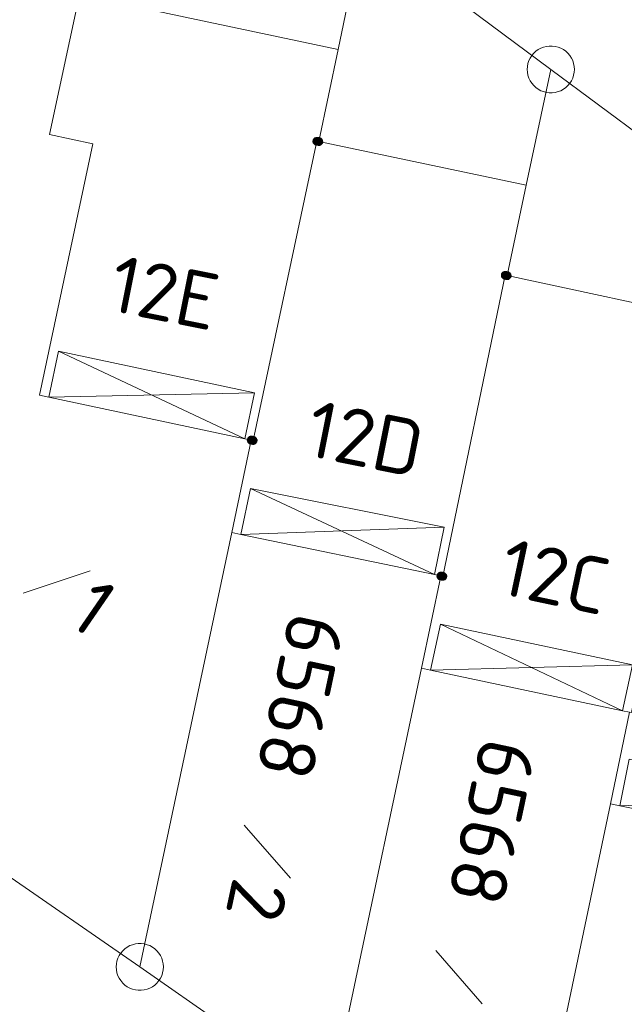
# Model space of a CAD drawing. Header units: metres. Extents: x 3425540 to 3446143, y 5432760 to 5444637.
# Tile 657 of 717: x 3444787 to 3444806, y 5435947 to 5435979. Entities that reach past the tile are written whole.
import ezdxf
from ezdxf.enums import TextEntityAlignment as Align

# ---------------------------------------------------------------- set-up
doc = ezdxf.new("R2010")
doc.units = ezdxf.units.M
doc.layers.add('B_Bestand', color=9, linetype='Continuous', lineweight=18)
doc.layers.add('B_Flurgrenzen', color=9, linetype='Continuous', lineweight=18)
doc.styles.get("Standard").update_dxf_attribs({"font": 'isocpeur.ttf'})

msp = doc.modelspace()

# ---------------------------------------------------------------- linework, layer by layer
at = {"layer": 'B_Bestand'}
for p, q in [((3444787.957, 5435968.003), (3444793.89, 5435965.21)), ((3444787.645, 5435966.536), (3444794.202, 5435966.677)), ((3444787.645, 5435966.536), (3444793.89, 5435965.21)), ((3444794.071, 5435963.624), (3444799.931, 5435960.882)), ((3444793.767, 5435962.162), (3444800.245, 5435962.393)), ((3444793.767, 5435962.162), (3444799.931, 5435960.882)), ((3444800.119, 5435959.305), (3444805.923, 5435956.547)), ((3444799.808, 5435957.842), (3444806.233, 5435958.009)), ((3444799.808, 5435957.842), (3444805.923, 5435956.547)), ((3444805.831, 5435953.523), (3444812.295, 5435953.728)), ((3444805.831, 5435953.523), (3444811.991, 5435952.25))]:
    msp.add_line(p, q, dxfattribs=at)
for points in [[(3444787.352, 5435966.599), (3444787.645, 5435966.536), (3444787.957, 5435968.003), (3444794.202, 5435966.677), (3444793.89, 5435965.21), (3444794.096, 5435965.167), (3444794.156, 5435965.157), (3444796.186, 5435974.687), (3444796.246, 5435974.677), (3444796.859, 5435977.613), (3444788.623, 5435979.363), (3444787.674, 5435974.898), (3444789.053, 5435974.605), (3444787.352, 5435966.599)], [(3444802.246, 5435970.407), (3444802.855, 5435973.285), (3444796.246, 5435974.677)], [(3444806.206, 5435956.487), (3444808.206, 5435966.087), (3444808.266, 5435966.077), (3444808.865, 5435968.986), (3444802.246, 5435970.407), (3444802.186, 5435970.417), (3444800.196, 5435960.827), (3444800.136, 5435960.837), (3444799.516, 5435957.905), (3444799.808, 5435957.842), (3444800.118, 5435959.305), (3444806.233, 5435958.009), (3444805.923, 5435956.544), (3444806.146, 5435956.497)], [(3444794.096, 5435965.167), (3444793.473, 5435962.223), (3444793.767, 5435962.162), (3444794.071, 5435963.624), (3444800.245, 5435962.393), (3444799.931, 5435960.882), (3444800.136, 5435960.837)], [(3444806.206, 5435956.487), (3444806.146, 5435956.497), (3444805.535, 5435953.583), (3444805.831, 5435953.523), (3444806.136, 5435955), (3444812.295, 5435953.728), (3444811.991, 5435952.25), (3444812.187, 5435952.217), (3444812.247, 5435952.197)]]:
    msp.add_lwpolyline(points, dxfattribs=at)
at = {"layer": 'B_Flurgrenzen'}
for p, q in [((3444796.859, 5435977.613), (3444797.656, 5435981.427)), ((3444797.656, 5435981.427), (3444803.636, 5435976.977)), ((3444796.246, 5435974.677), (3444796.859, 5435977.613)), ((3444802.855, 5435973.285), (3444803.636, 5435976.977)), ((3444803.636, 5435976.977), (3444809.596, 5435972.537)), ((3444794.156, 5435965.157), (3444796.186, 5435974.687)), ((3444796.186, 5435974.687), (3444796.246, 5435974.677)), ((3444802.246, 5435970.407), (3444802.855, 5435973.285)), ((3444800.196, 5435960.827), (3444802.186, 5435970.417)), ((3444802.186, 5435970.417), (3444802.246, 5435970.407)), ((3444793.473, 5435962.223), (3444794.096, 5435965.167)), ((3444794.096, 5435965.167), (3444794.156, 5435965.157)), ((3444790.546, 5435948.386), (3444793.473, 5435962.223)), ((3444786.832, 5435960.291), (3444788.964, 5435961.008)), ((3444799.516, 5435957.905), (3444800.136, 5435960.837)), ((3444800.136, 5435960.837), (3444800.196, 5435960.827)), ((3444773.706, 5435960.046), (3444790.546, 5435948.386)), ((3444796.617, 5435944.176), (3444799.516, 5435957.905)), ((3444805.535, 5435953.583), (3444806.146, 5435956.497)), ((3444802.687, 5435939.987), (3444805.535, 5435953.583)), ((3444793.869, 5435952.906), (3444795.348, 5435951.211)), ((3444799.97, 5435948.907), (3444801.449, 5435947.211)), ((3444790.546, 5435948.386), (3444796.617, 5435944.176))]:
    msp.add_line(p, q, dxfattribs=at)
for points in [[(3444804.386, 5435976.977), (3444804.38, 5435977.071), (3444804.362, 5435977.16), (3444804.333, 5435977.255), (3444804.292, 5435977.337), (3444804.238, 5435977.414), (3444804.179, 5435977.491), (3444804.114, 5435977.556), (3444804.038, 5435977.609), (3444803.955, 5435977.656), (3444803.866, 5435977.686), (3444803.778, 5435977.709), (3444803.683, 5435977.721), (3444803.589, 5435977.721), (3444803.494, 5435977.709), (3444803.406, 5435977.686), (3444803.317, 5435977.656), (3444803.234, 5435977.609), (3444803.158, 5435977.556), (3444803.093, 5435977.491), (3444803.034, 5435977.414), (3444802.98, 5435977.337), (3444802.939, 5435977.255), (3444802.91, 5435977.16), (3444802.892, 5435977.071), (3444802.886, 5435976.977), (3444802.892, 5435976.883), (3444802.91, 5435976.794), (3444802.939, 5435976.699), (3444802.98, 5435976.617), (3444803.034, 5435976.54), (3444803.093, 5435976.463), (3444803.158, 5435976.398), (3444803.234, 5435976.345), (3444803.317, 5435976.298), (3444803.406, 5435976.268), (3444803.494, 5435976.245), (3444803.589, 5435976.233), (3444803.683, 5435976.233), (3444803.778, 5435976.245), (3444803.866, 5435976.268), (3444803.955, 5435976.298), (3444804.038, 5435976.345), (3444804.114, 5435976.398), (3444804.179, 5435976.463), (3444804.238, 5435976.54), (3444804.292, 5435976.617), (3444804.333, 5435976.699), (3444804.362, 5435976.794), (3444804.38, 5435976.883), (3444804.386, 5435976.977)], [(3444796.311, 5435974.687), (3444796.31, 5435974.703), (3444796.307, 5435974.718), (3444796.302, 5435974.733), (3444796.295, 5435974.747), (3444796.287, 5435974.761), (3444796.278, 5435974.773), (3444796.266, 5435974.783), (3444796.253, 5435974.792), (3444796.239, 5435974.8), (3444796.224, 5435974.806), (3444796.21, 5435974.81), (3444796.194, 5435974.812), (3444796.178, 5435974.812), (3444796.162, 5435974.81), (3444796.148, 5435974.806), (3444796.133, 5435974.8), (3444796.119, 5435974.792), (3444796.106, 5435974.783), (3444796.094, 5435974.773), (3444796.085, 5435974.761), (3444796.077, 5435974.747), (3444796.07, 5435974.733), (3444796.065, 5435974.718), (3444796.062, 5435974.703), (3444796.061, 5435974.687), (3444796.062, 5435974.671), (3444796.065, 5435974.656), (3444796.07, 5435974.641), (3444796.077, 5435974.627), (3444796.085, 5435974.613), (3444796.094, 5435974.601), (3444796.106, 5435974.591), (3444796.119, 5435974.582), (3444796.133, 5435974.574), (3444796.148, 5435974.568), (3444796.162, 5435974.564), (3444796.178, 5435974.562), (3444796.194, 5435974.562), (3444796.21, 5435974.564), (3444796.224, 5435974.568), (3444796.239, 5435974.574), (3444796.253, 5435974.582), (3444796.266, 5435974.591), (3444796.278, 5435974.601), (3444796.287, 5435974.613), (3444796.295, 5435974.627), (3444796.302, 5435974.641), (3444796.307, 5435974.656), (3444796.31, 5435974.671), (3444796.311, 5435974.687)], [(3444796.286, 5435974.687), (3444796.285, 5435974.701), (3444796.282, 5435974.715), (3444796.278, 5435974.727), (3444796.272, 5435974.74), (3444796.263, 5435974.752), (3444796.253, 5435974.762), (3444796.242, 5435974.771), (3444796.23, 5435974.778), (3444796.217, 5435974.782), (3444796.204, 5435974.785), (3444796.19, 5435974.787), (3444796.175, 5435974.786), (3444796.161, 5435974.784), (3444796.149, 5435974.781), (3444796.136, 5435974.774), (3444796.124, 5435974.766), (3444796.114, 5435974.757), (3444796.104, 5435974.746), (3444796.097, 5435974.734), (3444796.092, 5435974.721), (3444796.088, 5435974.708), (3444796.086, 5435974.694), (3444796.086, 5435974.68), (3444796.088, 5435974.666), (3444796.092, 5435974.653), (3444796.097, 5435974.64), (3444796.104, 5435974.628), (3444796.114, 5435974.617), (3444796.124, 5435974.608), (3444796.136, 5435974.6), (3444796.149, 5435974.593), (3444796.161, 5435974.59), (3444796.175, 5435974.588), (3444796.19, 5435974.587), (3444796.204, 5435974.589), (3444796.217, 5435974.592), (3444796.23, 5435974.596), (3444796.242, 5435974.603), (3444796.253, 5435974.612), (3444796.263, 5435974.622), (3444796.272, 5435974.634), (3444796.278, 5435974.647), (3444796.282, 5435974.659), (3444796.285, 5435974.673), (3444796.286, 5435974.687)], [(3444796.262, 5435974.687), (3444796.261, 5435974.699), (3444796.258, 5435974.711), (3444796.253, 5435974.722), (3444796.247, 5435974.732), (3444796.238, 5435974.742), (3444796.229, 5435974.749), (3444796.218, 5435974.756), (3444796.207, 5435974.76), (3444796.195, 5435974.762), (3444796.183, 5435974.763), (3444796.171, 5435974.761), (3444796.159, 5435974.758), (3444796.149, 5435974.753), (3444796.138, 5435974.746), (3444796.129, 5435974.737), (3444796.122, 5435974.727), (3444796.116, 5435974.717), (3444796.112, 5435974.705), (3444796.11, 5435974.693), (3444796.11, 5435974.681), (3444796.112, 5435974.669), (3444796.116, 5435974.657), (3444796.122, 5435974.647), (3444796.129, 5435974.637), (3444796.138, 5435974.628), (3444796.148, 5435974.621), (3444796.159, 5435974.616), (3444796.171, 5435974.613), (3444796.183, 5435974.611), (3444796.195, 5435974.612), (3444796.207, 5435974.614), (3444796.218, 5435974.618), (3444796.229, 5435974.625), (3444796.238, 5435974.632), (3444796.247, 5435974.642), (3444796.253, 5435974.652), (3444796.258, 5435974.663), (3444796.261, 5435974.675), (3444796.262, 5435974.687)], [(3444796.371, 5435974.677), (3444796.37, 5435974.693), (3444796.367, 5435974.708), (3444796.362, 5435974.723), (3444796.355, 5435974.737), (3444796.347, 5435974.751), (3444796.338, 5435974.763), (3444796.326, 5435974.773), (3444796.313, 5435974.782), (3444796.299, 5435974.79), (3444796.284, 5435974.796), (3444796.27, 5435974.8), (3444796.254, 5435974.802), (3444796.238, 5435974.802), (3444796.222, 5435974.8), (3444796.208, 5435974.796), (3444796.193, 5435974.79), (3444796.179, 5435974.782), (3444796.166, 5435974.773), (3444796.154, 5435974.763), (3444796.145, 5435974.751), (3444796.137, 5435974.737), (3444796.13, 5435974.723), (3444796.125, 5435974.708), (3444796.122, 5435974.693), (3444796.121, 5435974.677), (3444796.122, 5435974.661), (3444796.125, 5435974.646), (3444796.13, 5435974.631), (3444796.137, 5435974.617), (3444796.145, 5435974.603), (3444796.154, 5435974.591), (3444796.166, 5435974.581), (3444796.179, 5435974.572), (3444796.193, 5435974.564), (3444796.208, 5435974.558), (3444796.222, 5435974.554), (3444796.238, 5435974.552), (3444796.254, 5435974.552), (3444796.27, 5435974.554), (3444796.284, 5435974.558), (3444796.299, 5435974.564), (3444796.313, 5435974.572), (3444796.326, 5435974.581), (3444796.338, 5435974.591), (3444796.347, 5435974.603), (3444796.355, 5435974.617), (3444796.362, 5435974.631), (3444796.367, 5435974.646), (3444796.37, 5435974.661), (3444796.371, 5435974.677)], [(3444796.237, 5435974.687), (3444796.236, 5435974.697), (3444796.233, 5435974.707), (3444796.228, 5435974.716), (3444796.222, 5435974.723), (3444796.215, 5435974.729), (3444796.206, 5435974.734), (3444796.196, 5435974.737), (3444796.186, 5435974.738), (3444796.176, 5435974.737), (3444796.166, 5435974.734), (3444796.157, 5435974.729), (3444796.15, 5435974.723), (3444796.144, 5435974.716), (3444796.139, 5435974.707), (3444796.136, 5435974.697), (3444796.135, 5435974.687), (3444796.136, 5435974.677), (3444796.139, 5435974.667), (3444796.144, 5435974.658), (3444796.15, 5435974.651), (3444796.157, 5435974.645), (3444796.166, 5435974.64), (3444796.176, 5435974.637), (3444796.186, 5435974.636), (3444796.196, 5435974.637), (3444796.206, 5435974.64), (3444796.215, 5435974.645), (3444796.222, 5435974.651), (3444796.228, 5435974.658), (3444796.233, 5435974.667), (3444796.236, 5435974.677), (3444796.237, 5435974.687)], [(3444796.346, 5435974.677), (3444796.345, 5435974.691), (3444796.342, 5435974.705), (3444796.338, 5435974.717), (3444796.332, 5435974.73), (3444796.323, 5435974.742), (3444796.313, 5435974.752), (3444796.302, 5435974.761), (3444796.29, 5435974.768), (3444796.277, 5435974.772), (3444796.264, 5435974.775), (3444796.25, 5435974.777), (3444796.235, 5435974.776), (3444796.221, 5435974.774), (3444796.209, 5435974.771), (3444796.196, 5435974.764), (3444796.184, 5435974.756), (3444796.174, 5435974.747), (3444796.164, 5435974.736), (3444796.157, 5435974.724), (3444796.152, 5435974.711), (3444796.148, 5435974.698), (3444796.146, 5435974.684), (3444796.146, 5435974.67), (3444796.148, 5435974.656), (3444796.152, 5435974.643), (3444796.157, 5435974.63), (3444796.164, 5435974.618), (3444796.174, 5435974.607), (3444796.184, 5435974.598), (3444796.196, 5435974.59), (3444796.209, 5435974.583), (3444796.221, 5435974.58), (3444796.235, 5435974.578), (3444796.25, 5435974.577), (3444796.264, 5435974.579), (3444796.277, 5435974.582), (3444796.29, 5435974.586), (3444796.302, 5435974.593), (3444796.313, 5435974.602), (3444796.323, 5435974.612), (3444796.332, 5435974.624), (3444796.338, 5435974.637), (3444796.342, 5435974.649), (3444796.345, 5435974.663), (3444796.346, 5435974.677)], [(3444796.213, 5435974.687), (3444796.212, 5435974.694), (3444796.209, 5435974.701), (3444796.204, 5435974.707), (3444796.198, 5435974.711), (3444796.191, 5435974.713), (3444796.184, 5435974.714), (3444796.177, 5435974.712), (3444796.17, 5435974.709), (3444796.165, 5435974.704), (3444796.161, 5435974.698), (3444796.159, 5435974.691), (3444796.159, 5435974.683), (3444796.161, 5435974.676), (3444796.165, 5435974.67), (3444796.17, 5435974.665), (3444796.177, 5435974.662), (3444796.184, 5435974.66), (3444796.191, 5435974.661), (3444796.198, 5435974.663), (3444796.204, 5435974.667), (3444796.209, 5435974.673), (3444796.212, 5435974.68), (3444796.213, 5435974.687)], [(3444796.322, 5435974.677), (3444796.321, 5435974.689), (3444796.318, 5435974.701), (3444796.313, 5435974.712), (3444796.307, 5435974.722), (3444796.298, 5435974.732), (3444796.289, 5435974.739), (3444796.278, 5435974.746), (3444796.267, 5435974.75), (3444796.255, 5435974.752), (3444796.243, 5435974.753), (3444796.231, 5435974.751), (3444796.219, 5435974.748), (3444796.209, 5435974.743), (3444796.198, 5435974.736), (3444796.189, 5435974.727), (3444796.182, 5435974.717), (3444796.176, 5435974.707), (3444796.172, 5435974.695), (3444796.17, 5435974.683), (3444796.17, 5435974.671), (3444796.172, 5435974.659), (3444796.176, 5435974.647), (3444796.182, 5435974.637), (3444796.189, 5435974.627), (3444796.198, 5435974.618), (3444796.208, 5435974.611), (3444796.219, 5435974.606), (3444796.231, 5435974.603), (3444796.243, 5435974.601), (3444796.255, 5435974.602), (3444796.267, 5435974.604), (3444796.278, 5435974.608), (3444796.289, 5435974.615), (3444796.298, 5435974.622), (3444796.307, 5435974.632), (3444796.313, 5435974.642), (3444796.318, 5435974.653), (3444796.321, 5435974.665), (3444796.322, 5435974.677)], [(3444796.297, 5435974.677), (3444796.296, 5435974.687), (3444796.293, 5435974.697), (3444796.288, 5435974.706), (3444796.282, 5435974.713), (3444796.275, 5435974.719), (3444796.266, 5435974.724), (3444796.256, 5435974.727), (3444796.246, 5435974.728), (3444796.236, 5435974.727), (3444796.226, 5435974.724), (3444796.217, 5435974.719), (3444796.21, 5435974.713), (3444796.204, 5435974.706), (3444796.199, 5435974.697), (3444796.196, 5435974.687), (3444796.195, 5435974.677), (3444796.196, 5435974.667), (3444796.199, 5435974.657), (3444796.204, 5435974.648), (3444796.21, 5435974.641), (3444796.217, 5435974.635), (3444796.226, 5435974.63), (3444796.236, 5435974.627), (3444796.246, 5435974.626), (3444796.256, 5435974.627), (3444796.266, 5435974.63), (3444796.275, 5435974.635), (3444796.282, 5435974.641), (3444796.288, 5435974.648), (3444796.293, 5435974.657), (3444796.296, 5435974.667), (3444796.297, 5435974.677)], [(3444796.273, 5435974.677), (3444796.272, 5435974.684), (3444796.269, 5435974.691), (3444796.264, 5435974.697), (3444796.258, 5435974.701), (3444796.251, 5435974.703), (3444796.244, 5435974.704), (3444796.237, 5435974.702), (3444796.23, 5435974.699), (3444796.225, 5435974.694), (3444796.221, 5435974.688), (3444796.219, 5435974.681), (3444796.219, 5435974.673), (3444796.221, 5435974.666), (3444796.225, 5435974.66), (3444796.23, 5435974.655), (3444796.237, 5435974.652), (3444796.244, 5435974.65), (3444796.251, 5435974.651), (3444796.258, 5435974.653), (3444796.264, 5435974.657), (3444796.269, 5435974.663), (3444796.272, 5435974.67), (3444796.273, 5435974.677)], [(3444802.311, 5435970.417), (3444802.31, 5435970.433), (3444802.307, 5435970.448), (3444802.302, 5435970.463), (3444802.295, 5435970.477), (3444802.287, 5435970.491), (3444802.278, 5435970.503), (3444802.266, 5435970.513), (3444802.253, 5435970.522), (3444802.239, 5435970.53), (3444802.224, 5435970.536), (3444802.21, 5435970.54), (3444802.194, 5435970.542), (3444802.178, 5435970.542), (3444802.162, 5435970.54), (3444802.148, 5435970.536), (3444802.133, 5435970.53), (3444802.119, 5435970.522), (3444802.106, 5435970.513), (3444802.094, 5435970.503), (3444802.085, 5435970.491), (3444802.077, 5435970.477), (3444802.07, 5435970.463), (3444802.065, 5435970.448), (3444802.062, 5435970.433), (3444802.061, 5435970.417), (3444802.062, 5435970.401), (3444802.065, 5435970.386), (3444802.07, 5435970.371), (3444802.077, 5435970.357), (3444802.085, 5435970.343), (3444802.094, 5435970.331), (3444802.106, 5435970.321), (3444802.119, 5435970.312), (3444802.133, 5435970.304), (3444802.148, 5435970.298), (3444802.162, 5435970.294), (3444802.178, 5435970.292), (3444802.194, 5435970.292), (3444802.21, 5435970.294), (3444802.224, 5435970.298), (3444802.239, 5435970.304), (3444802.253, 5435970.312), (3444802.266, 5435970.321), (3444802.278, 5435970.331), (3444802.287, 5435970.343), (3444802.295, 5435970.357), (3444802.302, 5435970.371), (3444802.307, 5435970.386), (3444802.31, 5435970.401), (3444802.311, 5435970.417)], [(3444802.286, 5435970.417), (3444802.285, 5435970.431), (3444802.282, 5435970.445), (3444802.278, 5435970.457), (3444802.272, 5435970.47), (3444802.263, 5435970.482), (3444802.253, 5435970.492), (3444802.242, 5435970.501), (3444802.23, 5435970.508), (3444802.217, 5435970.512), (3444802.204, 5435970.515), (3444802.19, 5435970.517), (3444802.175, 5435970.516), (3444802.161, 5435970.514), (3444802.149, 5435970.511), (3444802.136, 5435970.504), (3444802.124, 5435970.496), (3444802.114, 5435970.487), (3444802.104, 5435970.476), (3444802.097, 5435970.464), (3444802.092, 5435970.451), (3444802.088, 5435970.438), (3444802.086, 5435970.424), (3444802.086, 5435970.41), (3444802.088, 5435970.396), (3444802.092, 5435970.383), (3444802.097, 5435970.37), (3444802.104, 5435970.358), (3444802.114, 5435970.347), (3444802.124, 5435970.338), (3444802.136, 5435970.33), (3444802.149, 5435970.323), (3444802.161, 5435970.32), (3444802.175, 5435970.318), (3444802.19, 5435970.317), (3444802.204, 5435970.319), (3444802.217, 5435970.322), (3444802.23, 5435970.326), (3444802.242, 5435970.333), (3444802.253, 5435970.342), (3444802.263, 5435970.352), (3444802.272, 5435970.364), (3444802.278, 5435970.377), (3444802.282, 5435970.389), (3444802.285, 5435970.403), (3444802.286, 5435970.417)], [(3444802.262, 5435970.417), (3444802.261, 5435970.429), (3444802.258, 5435970.441), (3444802.253, 5435970.452), (3444802.247, 5435970.462), (3444802.238, 5435970.472), (3444802.229, 5435970.479), (3444802.218, 5435970.486), (3444802.207, 5435970.49), (3444802.195, 5435970.492), (3444802.183, 5435970.493), (3444802.171, 5435970.491), (3444802.159, 5435970.488), (3444802.149, 5435970.483), (3444802.138, 5435970.476), (3444802.129, 5435970.467), (3444802.122, 5435970.457), (3444802.116, 5435970.447), (3444802.112, 5435970.435), (3444802.11, 5435970.423), (3444802.11, 5435970.411), (3444802.112, 5435970.399), (3444802.116, 5435970.387), (3444802.122, 5435970.377), (3444802.129, 5435970.367), (3444802.138, 5435970.358), (3444802.148, 5435970.351), (3444802.159, 5435970.346), (3444802.171, 5435970.343), (3444802.183, 5435970.341), (3444802.195, 5435970.342), (3444802.207, 5435970.344), (3444802.218, 5435970.348), (3444802.229, 5435970.355), (3444802.238, 5435970.362), (3444802.247, 5435970.372), (3444802.253, 5435970.382), (3444802.258, 5435970.393), (3444802.261, 5435970.405), (3444802.262, 5435970.417)], [(3444802.371, 5435970.407), (3444802.37, 5435970.423), (3444802.367, 5435970.438), (3444802.362, 5435970.453), (3444802.355, 5435970.467), (3444802.347, 5435970.481), (3444802.338, 5435970.493), (3444802.326, 5435970.503), (3444802.313, 5435970.512), (3444802.299, 5435970.52), (3444802.284, 5435970.526), (3444802.27, 5435970.53), (3444802.254, 5435970.532), (3444802.238, 5435970.532), (3444802.222, 5435970.53), (3444802.208, 5435970.526), (3444802.193, 5435970.52), (3444802.179, 5435970.512), (3444802.166, 5435970.503), (3444802.154, 5435970.493), (3444802.145, 5435970.481), (3444802.137, 5435970.467), (3444802.13, 5435970.453), (3444802.125, 5435970.438), (3444802.122, 5435970.423), (3444802.121, 5435970.407), (3444802.122, 5435970.391), (3444802.125, 5435970.376), (3444802.13, 5435970.361), (3444802.137, 5435970.347), (3444802.145, 5435970.333), (3444802.154, 5435970.321), (3444802.166, 5435970.311), (3444802.179, 5435970.302), (3444802.193, 5435970.294), (3444802.208, 5435970.288), (3444802.222, 5435970.284), (3444802.238, 5435970.282), (3444802.254, 5435970.282), (3444802.27, 5435970.284), (3444802.284, 5435970.288), (3444802.299, 5435970.294), (3444802.313, 5435970.302), (3444802.326, 5435970.311), (3444802.338, 5435970.321), (3444802.347, 5435970.333), (3444802.355, 5435970.347), (3444802.362, 5435970.361), (3444802.367, 5435970.376), (3444802.37, 5435970.391), (3444802.371, 5435970.407)], [(3444802.237, 5435970.417), (3444802.236, 5435970.427), (3444802.233, 5435970.437), (3444802.228, 5435970.446), (3444802.222, 5435970.453), (3444802.215, 5435970.459), (3444802.206, 5435970.464), (3444802.196, 5435970.467), (3444802.186, 5435970.468), (3444802.176, 5435970.467), (3444802.166, 5435970.464), (3444802.157, 5435970.459), (3444802.15, 5435970.453), (3444802.144, 5435970.446), (3444802.139, 5435970.437), (3444802.136, 5435970.427), (3444802.135, 5435970.417), (3444802.136, 5435970.407), (3444802.139, 5435970.397), (3444802.144, 5435970.388), (3444802.15, 5435970.381), (3444802.157, 5435970.375), (3444802.166, 5435970.37), (3444802.176, 5435970.367), (3444802.186, 5435970.366), (3444802.196, 5435970.367), (3444802.206, 5435970.37), (3444802.215, 5435970.375), (3444802.222, 5435970.381), (3444802.228, 5435970.388), (3444802.233, 5435970.397), (3444802.236, 5435970.407), (3444802.237, 5435970.417)], [(3444802.346, 5435970.407), (3444802.345, 5435970.421), (3444802.342, 5435970.435), (3444802.338, 5435970.447), (3444802.332, 5435970.46), (3444802.323, 5435970.472), (3444802.313, 5435970.482), (3444802.302, 5435970.491), (3444802.29, 5435970.498), (3444802.277, 5435970.502), (3444802.264, 5435970.505), (3444802.25, 5435970.507), (3444802.235, 5435970.506), (3444802.221, 5435970.504), (3444802.209, 5435970.501), (3444802.196, 5435970.494), (3444802.184, 5435970.486), (3444802.174, 5435970.477), (3444802.164, 5435970.466), (3444802.157, 5435970.454), (3444802.152, 5435970.441), (3444802.148, 5435970.428), (3444802.146, 5435970.414), (3444802.146, 5435970.4), (3444802.148, 5435970.386), (3444802.152, 5435970.373), (3444802.157, 5435970.36), (3444802.164, 5435970.348), (3444802.174, 5435970.337), (3444802.184, 5435970.328), (3444802.196, 5435970.32), (3444802.209, 5435970.313), (3444802.221, 5435970.31), (3444802.235, 5435970.308), (3444802.25, 5435970.307), (3444802.264, 5435970.309), (3444802.277, 5435970.312), (3444802.29, 5435970.316), (3444802.302, 5435970.323), (3444802.313, 5435970.332), (3444802.323, 5435970.342), (3444802.332, 5435970.354), (3444802.338, 5435970.367), (3444802.342, 5435970.379), (3444802.345, 5435970.393), (3444802.346, 5435970.407)], [(3444802.213, 5435970.417), (3444802.212, 5435970.424), (3444802.209, 5435970.431), (3444802.204, 5435970.437), (3444802.198, 5435970.441), (3444802.191, 5435970.443), (3444802.184, 5435970.444), (3444802.177, 5435970.442), (3444802.17, 5435970.439), (3444802.165, 5435970.434), (3444802.161, 5435970.428), (3444802.159, 5435970.421), (3444802.159, 5435970.413), (3444802.161, 5435970.406), (3444802.165, 5435970.4), (3444802.17, 5435970.395), (3444802.177, 5435970.392), (3444802.184, 5435970.39), (3444802.191, 5435970.391), (3444802.198, 5435970.393), (3444802.204, 5435970.397), (3444802.209, 5435970.403), (3444802.212, 5435970.41), (3444802.213, 5435970.417)], [(3444802.322, 5435970.407), (3444802.321, 5435970.419), (3444802.318, 5435970.431), (3444802.313, 5435970.442), (3444802.307, 5435970.452), (3444802.298, 5435970.462), (3444802.289, 5435970.469), (3444802.278, 5435970.476), (3444802.267, 5435970.48), (3444802.255, 5435970.482), (3444802.243, 5435970.483), (3444802.231, 5435970.481), (3444802.219, 5435970.478), (3444802.209, 5435970.473), (3444802.198, 5435970.466), (3444802.189, 5435970.457), (3444802.182, 5435970.447), (3444802.176, 5435970.437), (3444802.172, 5435970.425), (3444802.17, 5435970.413), (3444802.17, 5435970.401), (3444802.172, 5435970.389), (3444802.176, 5435970.377), (3444802.182, 5435970.367), (3444802.189, 5435970.357), (3444802.198, 5435970.348), (3444802.208, 5435970.341), (3444802.219, 5435970.336), (3444802.231, 5435970.333), (3444802.243, 5435970.331), (3444802.255, 5435970.332), (3444802.267, 5435970.334), (3444802.278, 5435970.338), (3444802.289, 5435970.345), (3444802.298, 5435970.352), (3444802.307, 5435970.362), (3444802.313, 5435970.372), (3444802.318, 5435970.383), (3444802.321, 5435970.395), (3444802.322, 5435970.407)], [(3444802.297, 5435970.407), (3444802.296, 5435970.417), (3444802.293, 5435970.427), (3444802.288, 5435970.436), (3444802.282, 5435970.443), (3444802.275, 5435970.449), (3444802.266, 5435970.454), (3444802.256, 5435970.457), (3444802.246, 5435970.458), (3444802.236, 5435970.457), (3444802.226, 5435970.454), (3444802.217, 5435970.449), (3444802.21, 5435970.443), (3444802.204, 5435970.436), (3444802.199, 5435970.427), (3444802.196, 5435970.417), (3444802.195, 5435970.407), (3444802.196, 5435970.397), (3444802.199, 5435970.387), (3444802.204, 5435970.378), (3444802.21, 5435970.371), (3444802.217, 5435970.365), (3444802.226, 5435970.36), (3444802.236, 5435970.357), (3444802.246, 5435970.356), (3444802.256, 5435970.357), (3444802.266, 5435970.36), (3444802.275, 5435970.365), (3444802.282, 5435970.371), (3444802.288, 5435970.378), (3444802.293, 5435970.387), (3444802.296, 5435970.397), (3444802.297, 5435970.407)], [(3444802.273, 5435970.407), (3444802.272, 5435970.414), (3444802.269, 5435970.421), (3444802.264, 5435970.427), (3444802.258, 5435970.431), (3444802.251, 5435970.433), (3444802.244, 5435970.434), (3444802.237, 5435970.432), (3444802.23, 5435970.429), (3444802.225, 5435970.424), (3444802.221, 5435970.418), (3444802.219, 5435970.411), (3444802.219, 5435970.403), (3444802.221, 5435970.396), (3444802.225, 5435970.39), (3444802.23, 5435970.385), (3444802.237, 5435970.382), (3444802.244, 5435970.38), (3444802.251, 5435970.381), (3444802.258, 5435970.383), (3444802.264, 5435970.387), (3444802.269, 5435970.393), (3444802.272, 5435970.4), (3444802.273, 5435970.407)], [(3444794.221, 5435965.167), (3444794.22, 5435965.183), (3444794.217, 5435965.198), (3444794.212, 5435965.213), (3444794.205, 5435965.227), (3444794.197, 5435965.241), (3444794.188, 5435965.253), (3444794.176, 5435965.263), (3444794.163, 5435965.272), (3444794.149, 5435965.28), (3444794.134, 5435965.286), (3444794.12, 5435965.29), (3444794.104, 5435965.292), (3444794.088, 5435965.292), (3444794.072, 5435965.29), (3444794.058, 5435965.286), (3444794.043, 5435965.28), (3444794.029, 5435965.272), (3444794.016, 5435965.263), (3444794.004, 5435965.253), (3444793.995, 5435965.241), (3444793.987, 5435965.227), (3444793.98, 5435965.213), (3444793.975, 5435965.198), (3444793.972, 5435965.183), (3444793.971, 5435965.167), (3444793.972, 5435965.151), (3444793.975, 5435965.136), (3444793.98, 5435965.121), (3444793.987, 5435965.107), (3444793.995, 5435965.093), (3444794.004, 5435965.081), (3444794.016, 5435965.071), (3444794.029, 5435965.062), (3444794.043, 5435965.054), (3444794.058, 5435965.048), (3444794.072, 5435965.044), (3444794.088, 5435965.042), (3444794.104, 5435965.042), (3444794.12, 5435965.044), (3444794.134, 5435965.048), (3444794.149, 5435965.054), (3444794.163, 5435965.062), (3444794.176, 5435965.071), (3444794.188, 5435965.081), (3444794.197, 5435965.093), (3444794.205, 5435965.107), (3444794.212, 5435965.121), (3444794.217, 5435965.136), (3444794.22, 5435965.151), (3444794.221, 5435965.167)], [(3444794.196, 5435965.167), (3444794.195, 5435965.181), (3444794.192, 5435965.195), (3444794.188, 5435965.207), (3444794.182, 5435965.22), (3444794.173, 5435965.232), (3444794.163, 5435965.242), (3444794.152, 5435965.251), (3444794.14, 5435965.258), (3444794.127, 5435965.262), (3444794.114, 5435965.265), (3444794.1, 5435965.267), (3444794.085, 5435965.266), (3444794.071, 5435965.264), (3444794.059, 5435965.261), (3444794.046, 5435965.254), (3444794.034, 5435965.246), (3444794.024, 5435965.237), (3444794.014, 5435965.226), (3444794.007, 5435965.214), (3444794.002, 5435965.201), (3444793.998, 5435965.188), (3444793.996, 5435965.174), (3444793.996, 5435965.16), (3444793.998, 5435965.146), (3444794.002, 5435965.133), (3444794.007, 5435965.12), (3444794.014, 5435965.108), (3444794.024, 5435965.097), (3444794.034, 5435965.088), (3444794.046, 5435965.08), (3444794.059, 5435965.073), (3444794.071, 5435965.07), (3444794.085, 5435965.068), (3444794.1, 5435965.067), (3444794.114, 5435965.069), (3444794.127, 5435965.072), (3444794.14, 5435965.076), (3444794.152, 5435965.083), (3444794.163, 5435965.092), (3444794.173, 5435965.102), (3444794.182, 5435965.114), (3444794.188, 5435965.127), (3444794.192, 5435965.139), (3444794.195, 5435965.153), (3444794.196, 5435965.167)], [(3444794.172, 5435965.167), (3444794.171, 5435965.179), (3444794.168, 5435965.191), (3444794.163, 5435965.202), (3444794.157, 5435965.212), (3444794.148, 5435965.222), (3444794.139, 5435965.229), (3444794.128, 5435965.236), (3444794.117, 5435965.24), (3444794.105, 5435965.242), (3444794.093, 5435965.243), (3444794.081, 5435965.241), (3444794.069, 5435965.238), (3444794.059, 5435965.233), (3444794.048, 5435965.226), (3444794.039, 5435965.217), (3444794.032, 5435965.207), (3444794.026, 5435965.197), (3444794.022, 5435965.185), (3444794.02, 5435965.173), (3444794.02, 5435965.161), (3444794.022, 5435965.149), (3444794.026, 5435965.137), (3444794.032, 5435965.127), (3444794.039, 5435965.117), (3444794.048, 5435965.108), (3444794.058, 5435965.101), (3444794.069, 5435965.096), (3444794.081, 5435965.093), (3444794.093, 5435965.091), (3444794.105, 5435965.092), (3444794.117, 5435965.094), (3444794.128, 5435965.098), (3444794.139, 5435965.105), (3444794.148, 5435965.112), (3444794.157, 5435965.122), (3444794.163, 5435965.132), (3444794.168, 5435965.143), (3444794.171, 5435965.155), (3444794.172, 5435965.167)], [(3444794.281, 5435965.157), (3444794.28, 5435965.173), (3444794.277, 5435965.188), (3444794.272, 5435965.203), (3444794.265, 5435965.217), (3444794.257, 5435965.231), (3444794.248, 5435965.243), (3444794.236, 5435965.253), (3444794.223, 5435965.262), (3444794.209, 5435965.27), (3444794.194, 5435965.276), (3444794.18, 5435965.28), (3444794.164, 5435965.282), (3444794.148, 5435965.282), (3444794.132, 5435965.28), (3444794.118, 5435965.276), (3444794.103, 5435965.27), (3444794.089, 5435965.262), (3444794.076, 5435965.253), (3444794.064, 5435965.243), (3444794.055, 5435965.231), (3444794.047, 5435965.217), (3444794.04, 5435965.203), (3444794.035, 5435965.188), (3444794.032, 5435965.173), (3444794.031, 5435965.157), (3444794.032, 5435965.141), (3444794.035, 5435965.126), (3444794.04, 5435965.111), (3444794.047, 5435965.097), (3444794.055, 5435965.083), (3444794.064, 5435965.071), (3444794.076, 5435965.061), (3444794.089, 5435965.052), (3444794.103, 5435965.044), (3444794.118, 5435965.038), (3444794.132, 5435965.034), (3444794.148, 5435965.032), (3444794.164, 5435965.032), (3444794.18, 5435965.034), (3444794.194, 5435965.038), (3444794.209, 5435965.044), (3444794.223, 5435965.052), (3444794.236, 5435965.061), (3444794.248, 5435965.071), (3444794.257, 5435965.083), (3444794.265, 5435965.097), (3444794.272, 5435965.111), (3444794.277, 5435965.126), (3444794.28, 5435965.141), (3444794.281, 5435965.157)], [(3444794.147, 5435965.167), (3444794.146, 5435965.177), (3444794.143, 5435965.187), (3444794.138, 5435965.196), (3444794.132, 5435965.203), (3444794.125, 5435965.209), (3444794.116, 5435965.214), (3444794.106, 5435965.217), (3444794.096, 5435965.218), (3444794.086, 5435965.217), (3444794.076, 5435965.214), (3444794.067, 5435965.209), (3444794.06, 5435965.203), (3444794.054, 5435965.196), (3444794.049, 5435965.187), (3444794.046, 5435965.177), (3444794.045, 5435965.167), (3444794.046, 5435965.157), (3444794.049, 5435965.147), (3444794.054, 5435965.138), (3444794.06, 5435965.131), (3444794.067, 5435965.125), (3444794.076, 5435965.12), (3444794.086, 5435965.117), (3444794.096, 5435965.116), (3444794.106, 5435965.117), (3444794.116, 5435965.12), (3444794.125, 5435965.125), (3444794.132, 5435965.131), (3444794.138, 5435965.138), (3444794.143, 5435965.147), (3444794.146, 5435965.157), (3444794.147, 5435965.167)], [(3444794.256, 5435965.157), (3444794.255, 5435965.171), (3444794.252, 5435965.185), (3444794.248, 5435965.197), (3444794.242, 5435965.21), (3444794.233, 5435965.222), (3444794.223, 5435965.232), (3444794.212, 5435965.241), (3444794.2, 5435965.248), (3444794.187, 5435965.252), (3444794.174, 5435965.255), (3444794.16, 5435965.257), (3444794.145, 5435965.256), (3444794.131, 5435965.254), (3444794.119, 5435965.251), (3444794.106, 5435965.244), (3444794.094, 5435965.236), (3444794.084, 5435965.227), (3444794.074, 5435965.216), (3444794.067, 5435965.204), (3444794.062, 5435965.191), (3444794.058, 5435965.178), (3444794.056, 5435965.164), (3444794.056, 5435965.15), (3444794.058, 5435965.136), (3444794.062, 5435965.123), (3444794.067, 5435965.11), (3444794.074, 5435965.098), (3444794.084, 5435965.087), (3444794.094, 5435965.078), (3444794.106, 5435965.07), (3444794.119, 5435965.063), (3444794.131, 5435965.06), (3444794.145, 5435965.058), (3444794.16, 5435965.057), (3444794.174, 5435965.059), (3444794.187, 5435965.062), (3444794.2, 5435965.066), (3444794.212, 5435965.073), (3444794.223, 5435965.082), (3444794.233, 5435965.092), (3444794.242, 5435965.104), (3444794.248, 5435965.117), (3444794.252, 5435965.129), (3444794.255, 5435965.143), (3444794.256, 5435965.157)], [(3444794.123, 5435965.167), (3444794.122, 5435965.174), (3444794.119, 5435965.181), (3444794.114, 5435965.187), (3444794.108, 5435965.191), (3444794.101, 5435965.193), (3444794.094, 5435965.194), (3444794.087, 5435965.192), (3444794.08, 5435965.189), (3444794.075, 5435965.184), (3444794.071, 5435965.178), (3444794.069, 5435965.171), (3444794.069, 5435965.163), (3444794.071, 5435965.156), (3444794.075, 5435965.15), (3444794.08, 5435965.145), (3444794.087, 5435965.142), (3444794.094, 5435965.14), (3444794.101, 5435965.141), (3444794.108, 5435965.143), (3444794.114, 5435965.147), (3444794.119, 5435965.153), (3444794.122, 5435965.16), (3444794.123, 5435965.167)], [(3444794.232, 5435965.157), (3444794.231, 5435965.169), (3444794.228, 5435965.181), (3444794.223, 5435965.192), (3444794.217, 5435965.202), (3444794.208, 5435965.212), (3444794.199, 5435965.219), (3444794.188, 5435965.226), (3444794.177, 5435965.23), (3444794.165, 5435965.232), (3444794.153, 5435965.233), (3444794.141, 5435965.231), (3444794.129, 5435965.228), (3444794.119, 5435965.223), (3444794.108, 5435965.216), (3444794.099, 5435965.207), (3444794.092, 5435965.197), (3444794.086, 5435965.187), (3444794.082, 5435965.175), (3444794.08, 5435965.163), (3444794.08, 5435965.151), (3444794.082, 5435965.139), (3444794.086, 5435965.127), (3444794.092, 5435965.117), (3444794.099, 5435965.107), (3444794.108, 5435965.098), (3444794.118, 5435965.091), (3444794.129, 5435965.086), (3444794.141, 5435965.083), (3444794.153, 5435965.081), (3444794.165, 5435965.082), (3444794.177, 5435965.084), (3444794.188, 5435965.088), (3444794.199, 5435965.095), (3444794.208, 5435965.102), (3444794.217, 5435965.112), (3444794.223, 5435965.122), (3444794.228, 5435965.133), (3444794.231, 5435965.145), (3444794.232, 5435965.157)], [(3444794.207, 5435965.157), (3444794.206, 5435965.167), (3444794.203, 5435965.177), (3444794.198, 5435965.186), (3444794.192, 5435965.193), (3444794.185, 5435965.199), (3444794.176, 5435965.204), (3444794.166, 5435965.207), (3444794.156, 5435965.208), (3444794.146, 5435965.207), (3444794.136, 5435965.204), (3444794.127, 5435965.199), (3444794.12, 5435965.193), (3444794.114, 5435965.186), (3444794.109, 5435965.177), (3444794.106, 5435965.167), (3444794.105, 5435965.157), (3444794.106, 5435965.147), (3444794.109, 5435965.137), (3444794.114, 5435965.128), (3444794.12, 5435965.121), (3444794.127, 5435965.115), (3444794.136, 5435965.11), (3444794.146, 5435965.107), (3444794.156, 5435965.106), (3444794.166, 5435965.107), (3444794.176, 5435965.11), (3444794.185, 5435965.115), (3444794.192, 5435965.121), (3444794.198, 5435965.128), (3444794.203, 5435965.137), (3444794.206, 5435965.147), (3444794.207, 5435965.157)], [(3444794.183, 5435965.157), (3444794.182, 5435965.164), (3444794.179, 5435965.171), (3444794.174, 5435965.177), (3444794.168, 5435965.181), (3444794.161, 5435965.183), (3444794.154, 5435965.184), (3444794.147, 5435965.182), (3444794.14, 5435965.179), (3444794.135, 5435965.174), (3444794.131, 5435965.168), (3444794.129, 5435965.161), (3444794.129, 5435965.153), (3444794.131, 5435965.146), (3444794.135, 5435965.14), (3444794.14, 5435965.135), (3444794.147, 5435965.132), (3444794.154, 5435965.13), (3444794.161, 5435965.131), (3444794.168, 5435965.133), (3444794.174, 5435965.137), (3444794.179, 5435965.143), (3444794.182, 5435965.15), (3444794.183, 5435965.157)], [(3444800.261, 5435960.837), (3444800.26, 5435960.853), (3444800.257, 5435960.868), (3444800.252, 5435960.883), (3444800.245, 5435960.897), (3444800.237, 5435960.911), (3444800.228, 5435960.923), (3444800.216, 5435960.933), (3444800.203, 5435960.942), (3444800.189, 5435960.95), (3444800.174, 5435960.956), (3444800.16, 5435960.96), (3444800.144, 5435960.962), (3444800.128, 5435960.962), (3444800.112, 5435960.96), (3444800.098, 5435960.956), (3444800.083, 5435960.95), (3444800.069, 5435960.942), (3444800.056, 5435960.933), (3444800.044, 5435960.923), (3444800.035, 5435960.911), (3444800.027, 5435960.897), (3444800.02, 5435960.883), (3444800.015, 5435960.868), (3444800.012, 5435960.853), (3444800.011, 5435960.837), (3444800.012, 5435960.821), (3444800.015, 5435960.806), (3444800.02, 5435960.791), (3444800.027, 5435960.777), (3444800.035, 5435960.763), (3444800.044, 5435960.751), (3444800.056, 5435960.741), (3444800.069, 5435960.732), (3444800.083, 5435960.724), (3444800.098, 5435960.718), (3444800.112, 5435960.714), (3444800.128, 5435960.712), (3444800.144, 5435960.712), (3444800.16, 5435960.714), (3444800.174, 5435960.718), (3444800.189, 5435960.724), (3444800.203, 5435960.732), (3444800.216, 5435960.741), (3444800.228, 5435960.751), (3444800.237, 5435960.763), (3444800.245, 5435960.777), (3444800.252, 5435960.791), (3444800.257, 5435960.806), (3444800.26, 5435960.821), (3444800.261, 5435960.837)], [(3444800.236, 5435960.837), (3444800.235, 5435960.851), (3444800.232, 5435960.865), (3444800.228, 5435960.877), (3444800.222, 5435960.89), (3444800.213, 5435960.902), (3444800.203, 5435960.912), (3444800.192, 5435960.921), (3444800.18, 5435960.928), (3444800.167, 5435960.932), (3444800.154, 5435960.935), (3444800.14, 5435960.937), (3444800.125, 5435960.936), (3444800.111, 5435960.934), (3444800.099, 5435960.931), (3444800.086, 5435960.924), (3444800.074, 5435960.916), (3444800.064, 5435960.907), (3444800.054, 5435960.896), (3444800.047, 5435960.884), (3444800.042, 5435960.871), (3444800.038, 5435960.858), (3444800.036, 5435960.844), (3444800.036, 5435960.83), (3444800.038, 5435960.816), (3444800.042, 5435960.803), (3444800.047, 5435960.79), (3444800.054, 5435960.778), (3444800.064, 5435960.767), (3444800.074, 5435960.758), (3444800.086, 5435960.75), (3444800.099, 5435960.743), (3444800.111, 5435960.74), (3444800.125, 5435960.738), (3444800.14, 5435960.737), (3444800.154, 5435960.739), (3444800.167, 5435960.742), (3444800.18, 5435960.746), (3444800.192, 5435960.753), (3444800.203, 5435960.762), (3444800.213, 5435960.772), (3444800.222, 5435960.784), (3444800.228, 5435960.797), (3444800.232, 5435960.809), (3444800.235, 5435960.823), (3444800.236, 5435960.837)], [(3444800.212, 5435960.837), (3444800.211, 5435960.849), (3444800.208, 5435960.861), (3444800.203, 5435960.872), (3444800.197, 5435960.882), (3444800.188, 5435960.892), (3444800.179, 5435960.899), (3444800.168, 5435960.906), (3444800.157, 5435960.91), (3444800.145, 5435960.912), (3444800.133, 5435960.913), (3444800.121, 5435960.911), (3444800.109, 5435960.908), (3444800.099, 5435960.903), (3444800.088, 5435960.896), (3444800.079, 5435960.887), (3444800.072, 5435960.877), (3444800.066, 5435960.867), (3444800.062, 5435960.855), (3444800.06, 5435960.843), (3444800.06, 5435960.831), (3444800.062, 5435960.819), (3444800.066, 5435960.807), (3444800.072, 5435960.797), (3444800.079, 5435960.787), (3444800.088, 5435960.778), (3444800.098, 5435960.771), (3444800.109, 5435960.766), (3444800.121, 5435960.763), (3444800.133, 5435960.761), (3444800.145, 5435960.762), (3444800.157, 5435960.764), (3444800.168, 5435960.768), (3444800.179, 5435960.775), (3444800.188, 5435960.782), (3444800.197, 5435960.792), (3444800.203, 5435960.802), (3444800.208, 5435960.813), (3444800.211, 5435960.825), (3444800.212, 5435960.837)], [(3444800.321, 5435960.827), (3444800.32, 5435960.843), (3444800.317, 5435960.858), (3444800.312, 5435960.873), (3444800.305, 5435960.887), (3444800.297, 5435960.901), (3444800.288, 5435960.913), (3444800.276, 5435960.923), (3444800.263, 5435960.932), (3444800.249, 5435960.94), (3444800.234, 5435960.946), (3444800.22, 5435960.95), (3444800.204, 5435960.952), (3444800.188, 5435960.952), (3444800.172, 5435960.95), (3444800.158, 5435960.946), (3444800.143, 5435960.94), (3444800.129, 5435960.932), (3444800.116, 5435960.923), (3444800.104, 5435960.913), (3444800.095, 5435960.901), (3444800.087, 5435960.887), (3444800.08, 5435960.873), (3444800.075, 5435960.858), (3444800.072, 5435960.843), (3444800.071, 5435960.827), (3444800.072, 5435960.811), (3444800.075, 5435960.796), (3444800.08, 5435960.781), (3444800.087, 5435960.767), (3444800.095, 5435960.753), (3444800.104, 5435960.741), (3444800.116, 5435960.731), (3444800.129, 5435960.722), (3444800.143, 5435960.714), (3444800.158, 5435960.708), (3444800.172, 5435960.704), (3444800.188, 5435960.702), (3444800.204, 5435960.702), (3444800.22, 5435960.704), (3444800.234, 5435960.708), (3444800.249, 5435960.714), (3444800.263, 5435960.722), (3444800.276, 5435960.731), (3444800.288, 5435960.741), (3444800.297, 5435960.753), (3444800.305, 5435960.767), (3444800.312, 5435960.781), (3444800.317, 5435960.796), (3444800.32, 5435960.811), (3444800.321, 5435960.827)], [(3444800.296, 5435960.827), (3444800.295, 5435960.841), (3444800.292, 5435960.855), (3444800.288, 5435960.867), (3444800.282, 5435960.88), (3444800.273, 5435960.892), (3444800.263, 5435960.902), (3444800.252, 5435960.911), (3444800.24, 5435960.918), (3444800.227, 5435960.922), (3444800.214, 5435960.925), (3444800.2, 5435960.927), (3444800.185, 5435960.926), (3444800.171, 5435960.924), (3444800.159, 5435960.921), (3444800.146, 5435960.914), (3444800.134, 5435960.906), (3444800.124, 5435960.897), (3444800.114, 5435960.886), (3444800.107, 5435960.874), (3444800.102, 5435960.861), (3444800.098, 5435960.848), (3444800.096, 5435960.834), (3444800.096, 5435960.82), (3444800.098, 5435960.806), (3444800.102, 5435960.793), (3444800.107, 5435960.78), (3444800.114, 5435960.768), (3444800.124, 5435960.757), (3444800.134, 5435960.748), (3444800.146, 5435960.74), (3444800.159, 5435960.733), (3444800.171, 5435960.73), (3444800.185, 5435960.728), (3444800.2, 5435960.727), (3444800.214, 5435960.729), (3444800.227, 5435960.732), (3444800.24, 5435960.736), (3444800.252, 5435960.743), (3444800.263, 5435960.752), (3444800.273, 5435960.762), (3444800.282, 5435960.774), (3444800.288, 5435960.787), (3444800.292, 5435960.799), (3444800.295, 5435960.813), (3444800.296, 5435960.827)], [(3444800.272, 5435960.827), (3444800.271, 5435960.839), (3444800.268, 5435960.851), (3444800.263, 5435960.862), (3444800.257, 5435960.872), (3444800.248, 5435960.882), (3444800.239, 5435960.889), (3444800.228, 5435960.896), (3444800.217, 5435960.9), (3444800.205, 5435960.902), (3444800.193, 5435960.903), (3444800.181, 5435960.901), (3444800.169, 5435960.898), (3444800.159, 5435960.893), (3444800.148, 5435960.886), (3444800.139, 5435960.877), (3444800.132, 5435960.867), (3444800.126, 5435960.857), (3444800.122, 5435960.845), (3444800.12, 5435960.833), (3444800.12, 5435960.821), (3444800.122, 5435960.809), (3444800.126, 5435960.797), (3444800.132, 5435960.787), (3444800.139, 5435960.777), (3444800.148, 5435960.768), (3444800.158, 5435960.761), (3444800.169, 5435960.756), (3444800.181, 5435960.753), (3444800.193, 5435960.751), (3444800.205, 5435960.752), (3444800.217, 5435960.754), (3444800.228, 5435960.758), (3444800.239, 5435960.765), (3444800.248, 5435960.772), (3444800.257, 5435960.782), (3444800.263, 5435960.792), (3444800.268, 5435960.803), (3444800.271, 5435960.815), (3444800.272, 5435960.827)], [(3444800.187, 5435960.837), (3444800.186, 5435960.847), (3444800.183, 5435960.857), (3444800.178, 5435960.866), (3444800.172, 5435960.873), (3444800.165, 5435960.879), (3444800.156, 5435960.884), (3444800.146, 5435960.887), (3444800.136, 5435960.888), (3444800.126, 5435960.887), (3444800.116, 5435960.884), (3444800.107, 5435960.879), (3444800.1, 5435960.873), (3444800.094, 5435960.866), (3444800.089, 5435960.857), (3444800.086, 5435960.847), (3444800.085, 5435960.837), (3444800.086, 5435960.827), (3444800.089, 5435960.817), (3444800.094, 5435960.808), (3444800.1, 5435960.801), (3444800.107, 5435960.795), (3444800.116, 5435960.79), (3444800.126, 5435960.787), (3444800.136, 5435960.786), (3444800.146, 5435960.787), (3444800.156, 5435960.79), (3444800.165, 5435960.795), (3444800.172, 5435960.801), (3444800.178, 5435960.808), (3444800.183, 5435960.817), (3444800.186, 5435960.827), (3444800.187, 5435960.837)], [(3444800.163, 5435960.837), (3444800.162, 5435960.844), (3444800.159, 5435960.851), (3444800.154, 5435960.857), (3444800.148, 5435960.861), (3444800.141, 5435960.863), (3444800.134, 5435960.864), (3444800.127, 5435960.862), (3444800.12, 5435960.859), (3444800.115, 5435960.854), (3444800.111, 5435960.848), (3444800.109, 5435960.841), (3444800.109, 5435960.833), (3444800.111, 5435960.826), (3444800.115, 5435960.82), (3444800.12, 5435960.815), (3444800.127, 5435960.812), (3444800.134, 5435960.81), (3444800.141, 5435960.811), (3444800.148, 5435960.813), (3444800.154, 5435960.817), (3444800.159, 5435960.823), (3444800.162, 5435960.83), (3444800.163, 5435960.837)], [(3444800.247, 5435960.827), (3444800.246, 5435960.837), (3444800.243, 5435960.847), (3444800.238, 5435960.856), (3444800.232, 5435960.863), (3444800.225, 5435960.869), (3444800.216, 5435960.874), (3444800.206, 5435960.877), (3444800.196, 5435960.878), (3444800.186, 5435960.877), (3444800.176, 5435960.874), (3444800.167, 5435960.869), (3444800.16, 5435960.863), (3444800.154, 5435960.856), (3444800.149, 5435960.847), (3444800.146, 5435960.837), (3444800.145, 5435960.827), (3444800.146, 5435960.817), (3444800.149, 5435960.807), (3444800.154, 5435960.798), (3444800.16, 5435960.791), (3444800.167, 5435960.785), (3444800.176, 5435960.78), (3444800.186, 5435960.777), (3444800.196, 5435960.776), (3444800.206, 5435960.777), (3444800.216, 5435960.78), (3444800.225, 5435960.785), (3444800.232, 5435960.791), (3444800.238, 5435960.798), (3444800.243, 5435960.807), (3444800.246, 5435960.817), (3444800.247, 5435960.827)], [(3444800.223, 5435960.827), (3444800.222, 5435960.834), (3444800.219, 5435960.841), (3444800.214, 5435960.847), (3444800.208, 5435960.851), (3444800.201, 5435960.853), (3444800.194, 5435960.854), (3444800.187, 5435960.852), (3444800.18, 5435960.849), (3444800.175, 5435960.844), (3444800.171, 5435960.838), (3444800.169, 5435960.831), (3444800.169, 5435960.823), (3444800.171, 5435960.816), (3444800.175, 5435960.81), (3444800.18, 5435960.805), (3444800.187, 5435960.802), (3444800.194, 5435960.8), (3444800.201, 5435960.801), (3444800.208, 5435960.803), (3444800.214, 5435960.807), (3444800.219, 5435960.813), (3444800.222, 5435960.82), (3444800.223, 5435960.827)], [(3444791.296, 5435948.386), (3444791.29, 5435948.48), (3444791.272, 5435948.569), (3444791.243, 5435948.664), (3444791.202, 5435948.746), (3444791.148, 5435948.823), (3444791.089, 5435948.9), (3444791.024, 5435948.965), (3444790.948, 5435949.018), (3444790.865, 5435949.065), (3444790.776, 5435949.095), (3444790.688, 5435949.118), (3444790.593, 5435949.13), (3444790.499, 5435949.13), (3444790.404, 5435949.118), (3444790.316, 5435949.095), (3444790.227, 5435949.065), (3444790.144, 5435949.018), (3444790.068, 5435948.965), (3444790.003, 5435948.9), (3444789.944, 5435948.823), (3444789.89, 5435948.746), (3444789.849, 5435948.664), (3444789.82, 5435948.569), (3444789.802, 5435948.48), (3444789.796, 5435948.386), (3444789.802, 5435948.292), (3444789.82, 5435948.203), (3444789.849, 5435948.108), (3444789.89, 5435948.026), (3444789.944, 5435947.949), (3444790.003, 5435947.872), (3444790.068, 5435947.807), (3444790.144, 5435947.754), (3444790.227, 5435947.707), (3444790.316, 5435947.677), (3444790.404, 5435947.654), (3444790.499, 5435947.642), (3444790.593, 5435947.642), (3444790.688, 5435947.654), (3444790.776, 5435947.677), (3444790.865, 5435947.707), (3444790.948, 5435947.754), (3444791.024, 5435947.807), (3444791.089, 5435947.872), (3444791.148, 5435947.949), (3444791.202, 5435948.026), (3444791.243, 5435948.108), (3444791.272, 5435948.203), (3444791.29, 5435948.292), (3444791.296, 5435948.386)]]:
    msp.add_lwpolyline(points, dxfattribs=at)

# ---------------------------------------------------------------- texts
at = {"layer": 'B_Bestand'}
for s, rotation, p in [('12E', 348.7219, (3444791.332, 5435969.863)), ('12D', 348.7219, (3444797.734, 5435965.21)), ('12C', 348.0249, (3444803.768, 5435960.818))]:
    msp.add_text(s, height=1.8, rotation=rotation, dxfattribs=at).set_placement(p, align=Align.MIDDLE)
at = {"layer": 'B_Flurgrenzen'}
for s, rotation, p in [('1', 325.4543, (3444788.191, 5435959.356)), ('6568', 257.9575, (3444795.333, 5435959.765)), ('6568', 257.9575, (3444801.433, 5435955.765)), ('2', 257.9575, (3444793.526, 5435951.294))]:
    msp.add_text(s, height=1.8, rotation=rotation, dxfattribs=at).set_placement(p)

doc.saveas('drawing.dxf')
